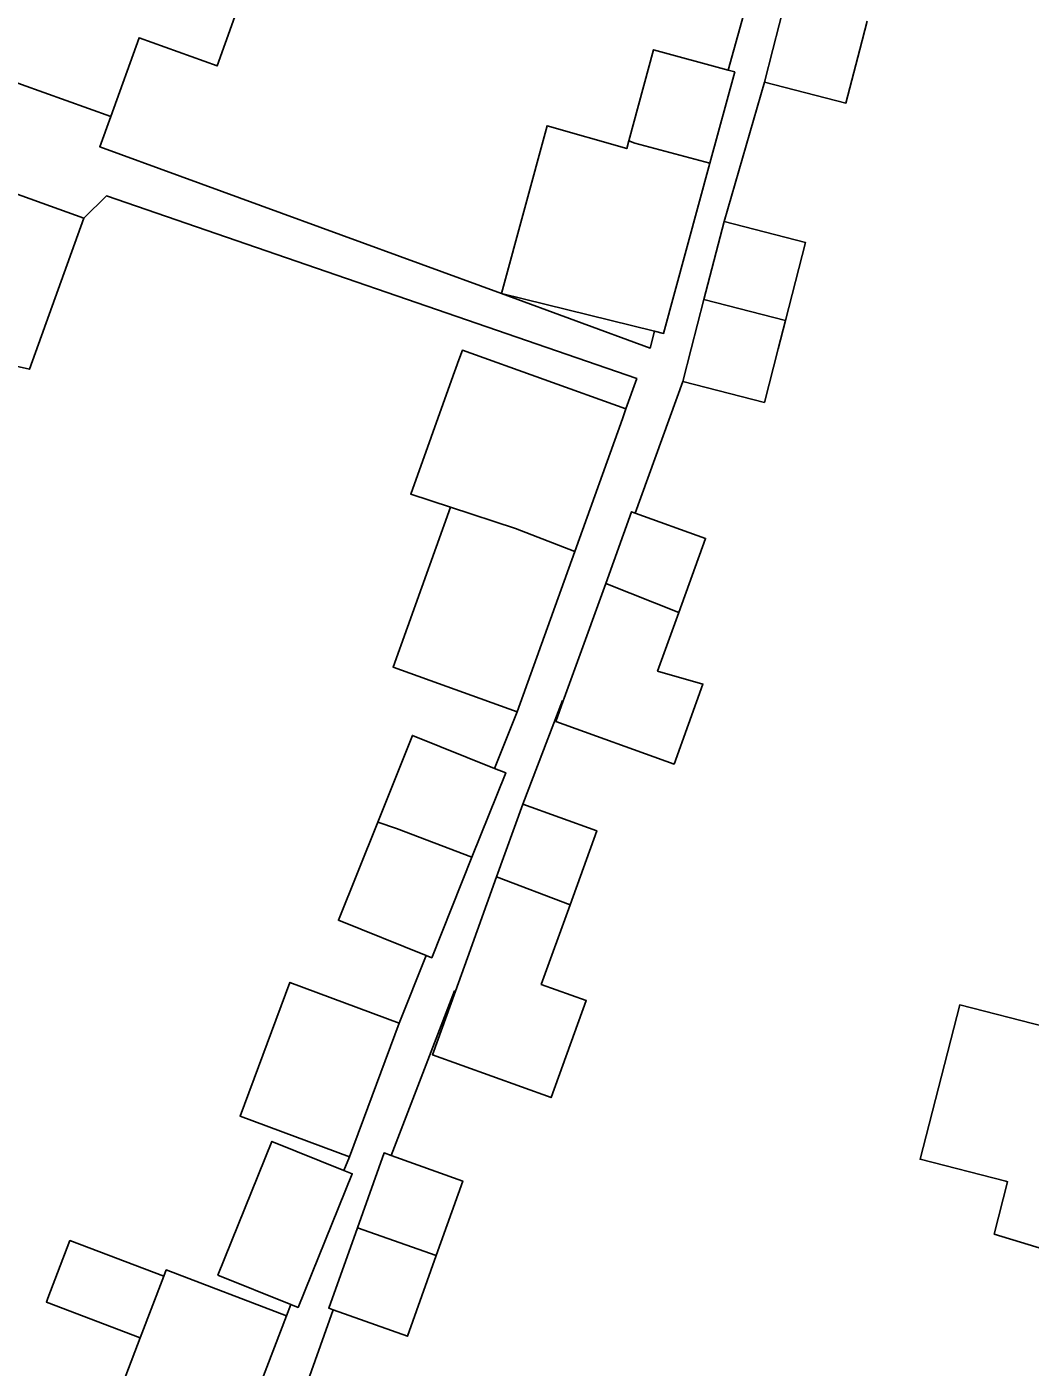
# Model space of a CAD drawing. Extents: x 159822 to 160765, y 380693 to 381634.
# Drawn here: x 160169.1 to 160207.5, y 381176.6 to 381227.9 of the extents above; entities that cross this region are included whole.
import ezdxf

# ---------------------------------------------------------------- set-up
doc = ezdxf.new("R2010")
doc.units = 0
doc.layers.add('IMGEO_Pand', color=7, linetype='Continuous')
doc.layers.add('IMGEO_Voetpad_open', color=7, linetype='Continuous')

msp = doc.modelspace()

# ---------------------------------------------------------------- linework, layer by layer
at = {"layer": 'IMGEO_Pand'}
for points in [[(160170.997, 381231.622), (160177.362, 381229.197), (160176.369, 381226.439), (160173.382, 381227.512), (160172.298, 381224.501)], [(160197.335, 381225.818), (160197.656, 381227.066), (160198.141, 381228.951)], [(160172.298, 381224.501), (160168.879, 381225.73), (160166.71, 381226.51), (160162.004, 381228.201)], [(160201.265, 381228.147), (160200.987, 381227.066), (160200.459, 381225.014), (160197.335, 381225.818)], [(160195.947, 381226.279), (160193.088, 381227.056), (160192.139, 381223.565)], [(160195.947, 381226.279), (160196.199, 381226.211), (160195.248, 381222.712)], [(160160.692, 381224.405), (160165.398, 381222.713), (160167.604, 381221.92), (160171.268, 381220.603)], [(160192.139, 381223.565), (160192.059, 381223.269), (160189.008, 381224.141), (160187.265, 381217.713)], [(160192.139, 381223.565), (160192.377, 381223.474), (160195.248, 381222.712)], [(160195.248, 381222.712), (160193.475, 381216.188), (160193.123, 381216.274)], [(160168.331, 381215.008), (160169.187, 381214.814), (160171.268, 381220.603)], [(160195.018, 381217.483), (160195.787, 381220.474)], [(160198.142, 381216.679), (160198.911, 381219.67), (160195.787, 381220.474)], [(160193.123, 381216.274), (160187.265, 381217.713)], [(160194.212, 381214.35), (160194.533, 381215.598), (160195.018, 381217.483)], [(160195.018, 381217.483), (160198.142, 381216.679)], [(160198.142, 381216.679), (160197.864, 381215.598), (160197.336, 381213.546), (160194.212, 381214.35)], [(160192.032, 381213.295), (160185.766, 381215.543), (160185.632, 381215.171), (160185.355, 381214.398), (160183.787, 381210.028), (160185.311, 381209.528)], [(160192.032, 381213.295), (160191.898, 381212.922), (160190.075, 381207.84)], [(160185.311, 381209.528), (160183.113, 381203.406), (160187.871, 381201.698)], [(160190.075, 381207.84), (160187.795, 381208.714), (160185.311, 381209.528)], [(160191.256, 381206.615), (160192.246, 381209.357), (160192.389, 381209.305)], [(160194.055, 381205.499), (160195.079, 381208.334), (160192.389, 381209.305)], [(160190.075, 381207.84), (160187.871, 381201.698)], [(160189.631, 381202.114), (160189.668, 381202.216), (160190.122, 381203.474), (160191.256, 381206.615)], [(160194.055, 381205.499), (160191.256, 381206.615)], [(160189.631, 381202.114), (160189.346, 381201.324), (160193.873, 381199.688), (160194.98, 381202.756), (160193.243, 381203.251), (160194.055, 381205.499)], [(160187.003, 381199.526), (160183.851, 381200.787), (160182.524, 381197.471)], [(160187.003, 381199.526), (160187.429, 381199.356), (160186.135, 381196.121)], [(160187.078, 381195.378), (160188.082, 381198.158)], [(160188.082, 381198.158), (160190.915, 381197.135), (160189.89, 381194.296)], [(160182.524, 381197.471), (160181.018, 381193.706), (160184.38, 381192.361)], [(160186.135, 381196.121), (160183.244, 381197.229), (160182.524, 381197.471)], [(160186.135, 381196.121), (160184.596, 381192.275), (160184.38, 381192.361)], [(160185.497, 381190.997), (160185.958, 381192.275), (160187.078, 381195.378)], [(160189.89, 381194.296), (160187.078, 381195.378)], [(160189.89, 381194.296), (160188.79, 381191.252), (160190.508, 381190.631), (160189.166, 381186.913), (160184.616, 381188.557), (160185.497, 381190.997)], [(160181.437, 381184.649), (160177.254, 381186.206), (160179.161, 381191.326), (160183.343, 381189.769)], [(160208.1, 381189.622), (160204.818, 381190.467), (160203.298, 381184.556), (160206.579, 381183.711), (160206.651, 381183.692), (160206.135, 381181.687), (160208.447, 381180.979)], [(160183.343, 381189.769), (160181.437, 381184.649)], [(160181.225, 381184.125), (160178.471, 381185.238), (160176.401, 381180.118), (160179.202, 381178.986)], [(160181.749, 381181.931), (160182.769, 381184.793), (160183.042, 381184.696)], [(160184.762, 381180.867), (160185.779, 381183.72), (160183.042, 381184.696)], [(160181.225, 381184.125), (160181.546, 381183.995), (160179.476, 381178.875), (160179.202, 381178.986)], [(160180.822, 381178.783), (160180.649, 381178.845), (160181.749, 381181.931)], [(160184.762, 381180.867), (160181.749, 381181.931)], [(160174.33, 381180.069), (160170.736, 381181.439), (160169.895, 381179.232), (160169.837, 381179.079), (160173.43, 381177.709)], [(160180.822, 381178.783), (160183.659, 381177.772), (160184.762, 381180.867)], [(160179.028, 381178.555), (160174.422, 381180.311), (160174.33, 381180.069)], [(160173.43, 381177.709), (160174.33, 381180.069)], [(160179.028, 381178.555), (160176.84, 381172.816)], [(160173.43, 381177.709), (160172.23, 381174.562)]]:
    msp.add_lwpolyline(points, dxfattribs=at)
at = {"layer": 'IMGEO_Voetpad_open'}
for points in [[(160197.344, 381231.284), (160195.947, 381226.279)], [(160195.787, 381220.474), (160197.335, 381225.818)], [(160187.265, 381217.713), (160171.879, 381223.337), (160172.298, 381224.501)], [(160171.268, 381220.603), (160172.141, 381221.455), (160192.448, 381214.456), (160192.032, 381213.295)], [(160193.123, 381216.274), (160192.964, 381215.63), (160187.265, 381217.713)], [(160192.389, 381209.305), (160194.212, 381214.35)], [(160188.082, 381198.158), (160189.604, 381202.124), (160189.631, 381202.114)], [(160187.871, 381201.698), (160187.003, 381199.526)], [(160184.38, 381192.361), (160183.343, 381189.769)], [(160183.042, 381184.696), (160185.468, 381191), (160185.497, 381190.997)], [(160181.437, 381184.649), (160181.225, 381184.125)], [(160178.953, 381173.541), (160180.822, 381178.783)], [(160179.202, 381178.986), (160179.028, 381178.555)]]:
    msp.add_lwpolyline(points, dxfattribs=at)

doc.saveas('drawing.dxf')
